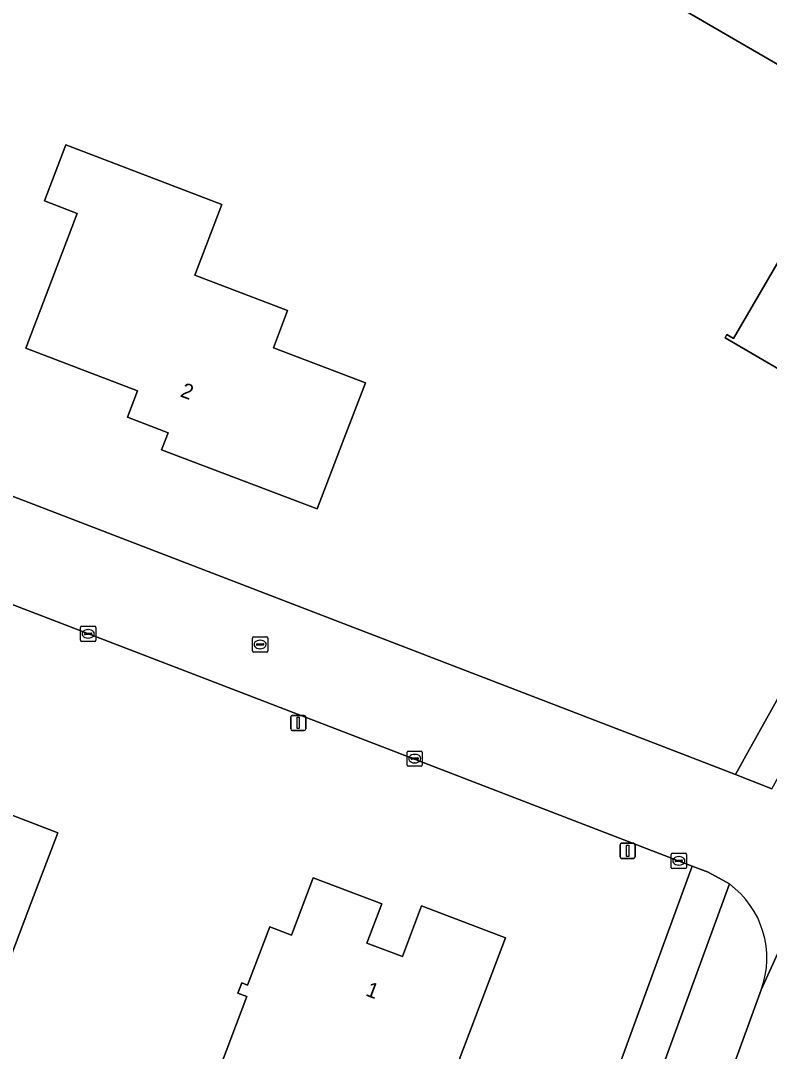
# Model space of a CAD drawing. Extents: x 162417 to 163722, y 384268 to 385417.
# Drawn here: x 163230.3 to 163279.8, y 385229.9 to 385298 of the extents above; entities that cross this region are included whole.
import ezdxf

# ---------------------------------------------------------------- set-up
doc = ezdxf.new("R2010")
doc.units = 0
for name, color, linetype in [('IMGEO_Berm_groen', 7, 'Continuous'), ('IMGEO_Erf', 7, 'Continuous'), ('IMGEO_Kolk', 7, 'Continuous'), ('IMGEO_Lichtmast', 7, 'Continuous'), ('IMGEO_Pand', 7, 'Continuous'), ('IMGEO_Pand_nummerreeks', 7, 'Continuous'), ('IMGEO_Rijbaan_lokaal_gesloten', 7, 'Continuous'), ('IMGEO_Rioolput', 7, 'Continuous'), ('IMGEO_Voetpad_open', 7, 'Continuous')]:
    doc.layers.add(name, color=color, linetype=linetype)

msp = doc.modelspace()

# ---------------------------------------------------------------- linework, layer by layer
at = {"layer": 'IMGEO_Berm_groen'}
for points in [[(163277.16, 385240.937), (163260.628, 385195.67), (163262.123, 385195.725)], [(163266.521, 385198.944), (163279.27, 385233.939)]]:
    msp.add_lwpolyline(points, dxfattribs=at)
msp.add_arc((163273.543, 385236.029), 6.097, 339.95039, 53.60727, dxfattribs=at)
at = {"layer": 'IMGEO_Erf'}
for points in [[(163184.131, 385283.914), (163230.586, 385266.263), (163272.829, 385250), (163277.559, 385248.179), (163278.574, 385250), (163307.686, 385302.216), (163291.557, 385311.67), (163280.277, 385318.062), (163247.492, 385335.181), (163246.263, 385335.823), (163212.847, 385351.737), (163184.213, 385364.005), (163174.141, 385368.012), (163167.217, 385370.454)], [(163274.704, 385242.119), (163254.239, 385250), (163172.476, 385281.443)], [(163160.672, 385191.689), (163257.673, 385195.54), (163274.704, 385242.119)]]:
    msp.add_lwpolyline(points, dxfattribs=at)
for points in [[(163271.934, 385300.031), (163273.678, 385303.02), (163276.197, 385307.338), (163292.739, 385297.685), (163292.512, 385297.296), (163288.42, 385290.282), (163292.911, 385287.661), (163284.217, 385272.761), (163279.899, 385275.28), (163276.875, 385277.044), (163277, 385277.259), (163277.431, 385277.007), (163284.546, 385289.202), (163281.738, 385290.839), (163283.249, 385293.43)], [(163231.918, 385286.096), (163233.329, 385289.797), (163243.637, 385285.87), (163241.85, 385281.18), (163247.971, 385278.848), (163247.035, 385276.391), (163253.109, 385274.077), (163251.71, 385270.406), (163249.93, 385265.733), (163239.652, 385269.65), (163240.08, 385270.772), (163237.399, 385271.794), (163238.065, 385273.542), (163230.678, 385276.358), (163234.076, 385285.273)], [(163232.796, 385244.315), (163231.009, 385239.646), (163228.953, 385234.276), (163223.95, 385236.191), (163225.783, 385240.98), (163212.79, 385245.953), (163214.34, 385250), (163214.642, 385250.788), (163216.428, 385255.457), (163229.592, 385250.419), (163229.432, 385250), (163227.964, 385246.164)], [(163245.328, 385234.253), (163246.789, 385238.111), (163248.237, 385237.562), (163249.667, 385241.337), (163254.194, 385239.621), (163253.212, 385237.031), (163255.556, 385236.143), (163256.823, 385239.488), (163262.369, 385237.387), (163257.327, 385224.082), (163254.753, 385225.057), (163253.912, 385222.837), (163249.237, 385224.609), (163248.359, 385224.942), (163249.058, 385226.787), (163243.53, 385228.882), (163245.279, 385233.497), (163244.691, 385233.72), (163244.948, 385234.398)]]:
    msp.add_lwpolyline(points, close=True, dxfattribs=at)
at = {"layer": 'IMGEO_Kolk'}
for p, q in [((163234.294, 385257.047), (163234.294, 385257.899)), ((163234.369, 385257.973), (163235.221, 385257.973)), ((163235.295, 385257.899), (163235.295, 385257.047)), ((163234.553, 385257.467), (163234.553, 385257.479)), ((163234.991, 385257.43), (163234.593, 385257.43)), ((163234.596, 385257.516), (163234.994, 385257.516)), ((163234.782, 385257.753), (163234.807, 385257.753)), ((163235.037, 385257.479), (163235.037, 385257.467)), ((163235.221, 385256.973), (163234.369, 385256.973)), ((163234.805, 385257.193), (163234.78, 385257.193)), ((163255.948, 385249.726), (163256.8, 385249.726)), ((163255.873, 385248.8), (163255.873, 385249.652)), ((163256.132, 385249.22), (163256.132, 385249.232)), ((163256.57, 385249.183), (163256.172, 385249.183)), ((163256.175, 385249.269), (163256.573, 385249.269)), ((163256.361, 385249.506), (163256.386, 385249.506)), ((163256.616, 385249.232), (163256.616, 385249.22)), ((163256.874, 385249.652), (163256.874, 385248.8)), ((163256.8, 385248.726), (163255.948, 385248.726)), ((163256.384, 385248.946), (163256.359, 385248.946)), ((163273.319, 385242.037), (163273.319, 385242.889)), ((163273.394, 385242.963), (163274.246, 385242.963)), ((163274.32, 385242.889), (163274.32, 385242.037)), ((163273.578, 385242.457), (163273.578, 385242.469)), ((163274.016, 385242.42), (163273.618, 385242.42)), ((163273.621, 385242.506), (163274.019, 385242.506)), ((163273.807, 385242.743), (163273.832, 385242.743)), ((163274.062, 385242.469), (163274.062, 385242.457)), ((163274.246, 385241.963), (163273.394, 385241.963)), ((163273.83, 385242.183), (163273.805, 385242.183))]:
    msp.add_line(p, q, dxfattribs=at)
for points in [[(163234.294, 385257.047), (163234.294, 385257.899)], [(163234.369, 385257.973), (163235.221, 385257.973)], [(163235.295, 385257.899), (163235.295, 385257.047)], [(163235.221, 385256.973), (163234.369, 385256.973)], [(163255.948, 385249.726), (163256.8, 385249.726)], [(163255.873, 385248.8), (163255.873, 385249.652)], [(163256.874, 385249.652), (163256.874, 385248.8)], [(163256.8, 385248.726), (163255.948, 385248.726)], [(163273.319, 385242.037), (163273.319, 385242.889)], [(163273.394, 385242.963), (163274.246, 385242.963)], [(163274.32, 385242.889), (163274.32, 385242.037)], [(163274.246, 385241.963), (163273.394, 385241.963)]]:
    msp.add_lwpolyline(points, dxfattribs=at)
for centre, radius, start, end in [((163234.371, 385257.897), 0.0765, 91.55205, 178.44795), ((163234.371, 385257.897), 0.0765, 91.55205, 178.44795), ((163235.219, 385257.897), 0.0765, 1.55205, 88.44795), ((163235.219, 385257.897), 0.0765, 1.55205, 88.44795), ((163234.593, 385257.476), 0.0403, 85.87752, 175.75265), ((163234.59, 385257.466), 0.0366, 178.93798, 274.71019), ((163234.994, 385257.473), 0.043, 264.86636, 352.45326), ((163234.998, 385257.478), 0.0386, 1.73085, 96.63898), ((163234.371, 385257.049), 0.0765, 181.55205, 268.44795), ((163234.371, 385257.049), 0.0765, 181.55205, 268.44795), ((163235.219, 385257.049), 0.0765, 271.55205, 358.44795), ((163235.219, 385257.049), 0.0765, 271.55205, 358.44795), ((163255.95, 385249.65), 0.0765, 91.55205, 178.44795), ((163255.95, 385249.65), 0.0765, 91.55205, 178.44795), ((163256.798, 385249.65), 0.0765, 1.55205, 88.44795), ((163256.798, 385249.65), 0.0765, 1.55205, 88.44795), ((163256.172, 385249.229), 0.0403, 85.87752, 175.75265), ((163256.169, 385249.219), 0.0366, 178.93798, 274.71019), ((163256.573, 385249.226), 0.043, 264.86636, 352.45326), ((163256.577, 385249.231), 0.0386, 1.73085, 96.63898), ((163255.95, 385248.802), 0.0765, 181.55205, 268.44795), ((163255.95, 385248.802), 0.0765, 181.55205, 268.44795), ((163256.798, 385248.802), 0.0765, 271.55205, 358.44795), ((163256.798, 385248.802), 0.0765, 271.55205, 358.44795), ((163273.396, 385242.887), 0.0765, 91.55205, 178.44795), ((163273.396, 385242.887), 0.0765, 91.55205, 178.44795), ((163274.244, 385242.887), 0.0765, 1.55205, 88.44795), ((163274.244, 385242.887), 0.0765, 1.55205, 88.44795), ((163273.618, 385242.466), 0.0403, 85.87752, 175.75265), ((163273.615, 385242.456), 0.0366, 178.93798, 274.71019), ((163274.019, 385242.463), 0.043, 264.86636, 352.45326), ((163274.023, 385242.468), 0.0386, 1.73085, 96.63898), ((163273.396, 385242.039), 0.0765, 181.55205, 268.44795), ((163273.396, 385242.039), 0.0765, 181.55205, 268.44795), ((163274.244, 385242.039), 0.0765, 271.55205, 358.44795), ((163274.244, 385242.039), 0.0765, 271.55205, 358.44795)]:
    msp.add_arc(centre, radius, start, end, dxfattribs=at)
for centre, major_axis, ratio, start_param, end_param in [((163234.781, 385257.473), (-0.387, 0.002), 0.722429, 4.712389, 7.853982), ((163234.806, 385257.473), (-0.39, 0.002), 0.717154, 1.570796, 4.712389), ((163256.36, 385249.226), (-0.387, 0.002), 0.722429, 4.712389, 7.853982), ((163256.385, 385249.226), (-0.39, 0.002), 0.717154, 1.570796, 4.712389), ((163273.806, 385242.463), (-0.387, 0.002), 0.722429, 4.712389, 7.853982), ((163273.831, 385242.463), (-0.39, 0.002), 0.717154, 1.570796, 4.712389)]:
    msp.add_ellipse(centre, major_axis=major_axis, ratio=ratio, start_param=start_param, end_param=end_param, dxfattribs=at)
at = {"layer": 'IMGEO_Lichtmast'}
for p, q in [((163248.177, 385251.184), (163248.177, 385251.984)), ((163248.177, 385251.984), (163248.177, 385251.184)), ((163248.277, 385252.084), (163249.067, 385252.084)), ((163249.067, 385252.084), (163248.277, 385252.084)), ((163249.167, 385251.984), (163249.167, 385251.184)), ((163249.167, 385251.184), (163249.167, 385251.984)), ((163249.067, 385251.084), (163248.277, 385251.084)), ((163248.277, 385251.084), (163249.067, 385251.084)), ((163270.037, 385243.625), (163270.827, 385243.625)), ((163270.827, 385243.625), (163270.037, 385243.625)), ((163269.937, 385242.725), (163269.937, 385243.525)), ((163269.937, 385243.525), (163269.937, 385242.725)), ((163270.927, 385243.525), (163270.927, 385242.725)), ((163270.927, 385242.725), (163270.927, 385243.525)), ((163270.827, 385242.625), (163270.037, 385242.625)), ((163270.037, 385242.625), (163270.827, 385242.625))]:
    msp.add_line(p, q, dxfattribs=at)
for points in [[(163248.597, 385251.959), (163248.747, 385251.959), (163248.747, 385251.209), (163248.597, 385251.209), (163248.597, 385251.959)], [(163270.357, 385243.5), (163270.507, 385243.5), (163270.507, 385242.75), (163270.357, 385242.75), (163270.357, 385243.5)]]:
    msp.add_lwpolyline(points, dxfattribs=at)
for centre, start, end in [((163248.277, 385251.984), 90, 180), ((163248.277, 385251.984), 90, 180), ((163249.067, 385251.984), 0, 90), ((163249.067, 385251.984), 360, 90), ((163248.277, 385251.184), 180, 270), ((163248.277, 385251.184), 180, 270), ((163249.067, 385251.184), 270, 0), ((163249.067, 385251.184), 270, 0), ((163270.037, 385243.525), 90, 180), ((163270.037, 385243.525), 90, 180), ((163270.827, 385243.525), 0, 90), ((163270.827, 385243.525), 360, 90), ((163270.037, 385242.725), 180, 270), ((163270.037, 385242.725), 180, 270), ((163270.827, 385242.725), 270, 0), ((163270.827, 385242.725), 270, 0)]:
    msp.add_arc(centre, 0.1, start, end, dxfattribs=at)
at = {"layer": 'IMGEO_Pand'}
for points in [[(163271.934, 385300.031), (163283.249, 385293.43), (163281.738, 385290.839), (163284.546, 385289.202), (163277.431, 385277.007), (163277, 385277.259), (163276.875, 385277.044), (163279.899, 385275.28), (163284.217, 385272.761), (163292.911, 385287.661), (163288.42, 385290.282), (163292.512, 385297.296), (163292.739, 385297.685), (163276.197, 385307.338), (163273.678, 385303.02)], [(163231.918, 385286.096), (163234.076, 385285.273), (163230.678, 385276.358), (163238.065, 385273.542), (163237.399, 385271.794), (163240.08, 385270.772), (163239.652, 385269.65), (163249.93, 385265.733), (163251.71, 385270.406), (163253.109, 385274.077), (163247.035, 385276.391), (163247.971, 385278.848), (163241.85, 385281.18), (163243.637, 385285.87), (163233.329, 385289.797)], [(163232.796, 385244.315), (163227.964, 385246.164), (163229.432, 385250), (163229.592, 385250.419), (163216.428, 385255.457), (163214.642, 385250.788), (163214.34, 385250), (163212.79, 385245.953), (163225.783, 385240.98), (163223.95, 385236.191), (163228.953, 385234.276), (163231.009, 385239.646)], [(163245.328, 385234.253), (163244.948, 385234.398), (163244.691, 385233.72), (163245.279, 385233.497), (163243.53, 385228.882), (163249.058, 385226.787), (163248.359, 385224.942), (163249.237, 385224.609), (163253.912, 385222.837), (163254.753, 385225.057), (163257.327, 385224.082), (163262.369, 385237.387), (163256.823, 385239.488), (163255.556, 385236.143), (163253.212, 385237.031), (163254.194, 385239.621), (163249.667, 385241.337), (163248.237, 385237.562), (163246.789, 385238.111)]]:
    msp.add_lwpolyline(points, close=True, dxfattribs=at)
at = {"layer": 'IMGEO_Rijbaan_lokaal_gesloten'}
for points in [[(163279.966, 385247.222), (163277.559, 385248.179), (163272.829, 385250), (163230.586, 385266.263), (163184.131, 385283.914)], [(163172.476, 385281.443), (163254.239, 385250), (163274.704, 385242.119), (163275.759, 385241.708), (163277.16, 385240.937)], [(163285.042, 385229.499), (163286.305, 385232.911), (163288.581, 385238.329), (163291.581, 385244.718), (163293.157, 385247.691), (163294.431, 385250), (163298.585, 385257.53), (163305.165, 385269.374), (163299.198, 385272.624), (163286.569, 385250), (163286.477, 385249.835), (163279.27, 385233.939), (163266.521, 385198.944)], [(163279.27, 385233.939), (163286.477, 385249.835)]]:
    msp.add_lwpolyline(points, dxfattribs=at)
msp.add_arc((163273.543, 385236.029), 6.097, 339.95039, 53.60727, dxfattribs=at)
at = {"layer": 'IMGEO_Rioolput'}
for p, q in [((163245.657, 385256.346), (163245.657, 385257.198)), ((163245.732, 385257.272), (163246.584, 385257.272)), ((163246.658, 385257.198), (163246.658, 385256.346)), ((163245.916, 385256.766), (163245.916, 385256.778)), ((163246.354, 385256.729), (163245.956, 385256.729)), ((163245.959, 385256.815), (163246.357, 385256.815)), ((163246.145, 385257.052), (163246.17, 385257.052)), ((163246.4, 385256.778), (163246.4, 385256.766)), ((163246.584, 385256.272), (163245.732, 385256.272)), ((163246.168, 385256.492), (163246.143, 385256.492))]:
    msp.add_line(p, q, dxfattribs=at)
for points in [[(163245.657, 385256.346), (163245.657, 385257.198)], [(163245.732, 385257.272), (163246.584, 385257.272)], [(163246.658, 385257.198), (163246.658, 385256.346)], [(163246.584, 385256.272), (163245.732, 385256.272)]]:
    msp.add_lwpolyline(points, dxfattribs=at)
for centre, radius, start, end in [((163245.734, 385257.196), 0.0765, 91.55205, 178.44795), ((163245.734, 385257.196), 0.0765, 91.55205, 178.44795), ((163246.582, 385257.196), 0.0765, 1.55205, 88.44795), ((163246.582, 385257.196), 0.0765, 1.55205, 88.44795), ((163245.956, 385256.775), 0.0403, 85.87752, 175.75265), ((163245.953, 385256.765), 0.0366, 178.93798, 274.71019), ((163246.357, 385256.772), 0.043, 264.86636, 352.45326), ((163246.361, 385256.777), 0.0386, 1.73085, 96.63898), ((163245.734, 385256.348), 0.0765, 181.55205, 268.44795), ((163245.734, 385256.348), 0.0765, 181.55205, 268.44795), ((163246.582, 385256.348), 0.0765, 271.55205, 358.44795), ((163246.582, 385256.348), 0.0765, 271.55205, 358.44795)]:
    msp.add_arc(centre, radius, start, end, dxfattribs=at)
for centre, major_axis, ratio, start_param, end_param in [((163246.144, 385256.772), (-0.387, 0.002), 0.722429, 4.712389, 7.853982), ((163246.169, 385256.772), (-0.39, 0.002), 0.717154, 1.570796, 4.712389)]:
    msp.add_ellipse(centre, major_axis=major_axis, ratio=ratio, start_param=start_param, end_param=end_param, dxfattribs=at)
at = {"layer": 'IMGEO_Voetpad_open'}
for points in [[(163306.267, 385294.481), (163306.522, 385294.944), (163309.797, 385300.886), (163307.686, 385302.216), (163278.574, 385250), (163277.559, 385248.179), (163279.966, 385247.222), (163281.514, 385250), (163302.53, 385287.792), (163306.445, 385285.606), (163306.692, 385286.048), (163310.144, 385292.344)], [(163260.628, 385195.67), (163277.16, 385240.937), (163275.759, 385241.708), (163274.704, 385242.119), (163257.673, 385195.54)]]:
    msp.add_lwpolyline(points, close=True, dxfattribs=at)

# ---------------------------------------------------------------- texts
at = {"layer": 'IMGEO_Pand_nummerreeks'}
for s, rotation, p in [('2', 339.1331, (163240.823, 385273.186)), ('1', 339.25133, (163253.072, 385233.577))]:
    msp.add_text(s, height=1, rotation=rotation, dxfattribs=at).set_placement(p)

doc.saveas('drawing.dxf')
